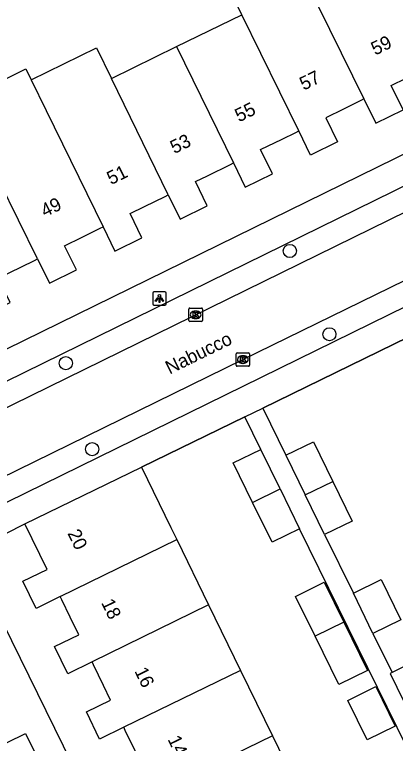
# Model space of a CAD drawing. Extents: x 160457 to 162082, y 388340 to 389736.
# Drawn here: x 161004.6 to 161032.9, y 389030.2 to 389084.3 of the extents above; entities that cross this region are included whole.
import ezdxf

# ---------------------------------------------------------------- set-up
doc = ezdxf.new("R2010")
doc.units = 0
for name, color, linetype in [('IMGEO_Boom', 7, 'Continuous'), ('IMGEO_Kolk', 7, 'Continuous'), ('IMGEO_Lichtpunt', 7, 'Continuous'), ('IMGEO_Muur', 7, 'Continuous'), ('IMGEO_Openbare_ruimte_label', 7, 'Continuous'), ('IMGEO_Pand', 7, 'Continuous'), ('IMGEO_Pand_nummerreeks', 7, 'Continuous'), ('IMGEO_Rijbaan_lokaal_open', 7, 'Continuous'), ('IMGEO_Voetpad_open', 7, 'Continuous')]:
    doc.layers.add(name, color=color, linetype=linetype)

msp = doc.modelspace()

# ---------------------------------------------------------------- linework, layer by layer
at = {"layer": 'IMGEO_Boom'}
for centre in [(161025.08, 389066.74), (161028.024, 389060.553), (161008.428, 389058.407), (161010.38, 389052.022)]:
    msp.add_circle(centre, 0.489, dxfattribs=at)
at = {"layer": 'IMGEO_Kolk'}
for p, q in [((161017.575, 389061.575), (161017.575, 389062.427)), ((161017.65, 389062.501), (161018.502, 389062.501)), ((161018.576, 389062.427), (161018.576, 389061.575)), ((161018.063, 389062.281), (161018.088, 389062.281)), ((161018.502, 389061.501), (161017.65, 389061.501)), ((161018.086, 389061.721), (161018.061, 389061.721)), ((161021.164, 389059.173), (161022.016, 389059.173)), ((161021.089, 389058.247), (161021.089, 389059.099)), ((161021.577, 389058.953), (161021.602, 389058.953)), ((161022.09, 389059.099), (161022.09, 389058.247)), ((161022.016, 389058.173), (161021.164, 389058.173)), ((161021.6, 389058.393), (161021.575, 389058.393))]:
    msp.add_line(p, q, dxfattribs=at)
for points in [[(161017.575, 389061.575), (161017.575, 389062.427)], [(161017.65, 389062.501), (161018.502, 389062.501)], [(161018.576, 389062.427), (161018.576, 389061.575)], [(161017.896, 389062.201), (161018.019, 389062.201), (161018.019, 389062.05), (161018.149, 389062.201), (161018.313, 389062.201), (161018.167, 389062.05), (161018.32, 389061.801), (161018.168, 389061.801), (161018.083, 389061.965), (161018.019, 389061.898), (161018.019, 389061.801), (161017.896, 389061.801), (161017.896, 389062.201)], [(161018.502, 389061.501), (161017.65, 389061.501)], [(161021.164, 389059.173), (161022.016, 389059.173)], [(161021.089, 389058.247), (161021.089, 389059.099)], [(161021.41, 389058.873), (161021.533, 389058.873), (161021.533, 389058.722), (161021.663, 389058.873), (161021.827, 389058.873), (161021.681, 389058.722), (161021.834, 389058.473), (161021.682, 389058.473), (161021.597, 389058.637), (161021.533, 389058.57), (161021.533, 389058.473), (161021.41, 389058.473), (161021.41, 389058.873)], [(161022.09, 389059.099), (161022.09, 389058.247)], [(161022.016, 389058.173), (161021.164, 389058.173)]]:
    msp.add_lwpolyline(points, dxfattribs=at)
for centre, start, end in [((161017.652, 389062.425), 91.552, 178.448), ((161017.652, 389062.425), 91.552, 178.448), ((161018.5, 389062.425), 1.552, 88.448), ((161018.5, 389062.425), 1.552, 88.448), ((161017.652, 389061.577), 181.552, 268.448), ((161017.652, 389061.577), 181.552, 268.448), ((161018.5, 389061.577), 271.552, 358.448), ((161018.5, 389061.577), 271.552, 358.448), ((161021.166, 389059.097), 91.552, 178.448), ((161021.166, 389059.097), 91.552, 178.448), ((161022.014, 389059.097), 1.552, 88.448), ((161022.014, 389059.097), 1.552, 88.448), ((161021.166, 389058.249), 181.552, 268.448), ((161021.166, 389058.249), 181.552, 268.448), ((161022.014, 389058.249), 271.552, 358.448), ((161022.014, 389058.249), 271.552, 358.448)]:
    msp.add_arc(centre, 0.0765, start, end, dxfattribs=at)
for centre, major_axis, ratio, start_param, end_param in [((161018.062, 389062.001), (-0.387, 0.002), 0.722429, 4.712389, 7.853982), ((161018.087, 389062.001), (-0.39, 0.002), 0.717154, 1.570796, 4.712389), ((161021.576, 389058.673), (-0.387, 0.002), 0.722429, 4.712389, 7.853982), ((161021.601, 389058.673), (-0.39, 0.002), 0.717154, 1.570796, 4.712389)]:
    msp.add_ellipse(centre, major_axis=major_axis, ratio=ratio, start_param=start_param, end_param=end_param, dxfattribs=at)
at = {"layer": 'IMGEO_Lichtpunt'}
for p, q in [((161014.883, 389063.617), (161014.883, 389062.81)), ((161014.883, 389063.617), (161014.883, 389062.81)), ((161015.785, 389063.712), (161014.977, 389063.712)), ((161015.785, 389063.712), (161014.977, 389063.712)), ((161015.879, 389062.81), (161015.879, 389063.617)), ((161015.879, 389062.81), (161015.879, 389063.617)), ((161014.977, 389062.716), (161015.785, 389062.716)), ((161014.977, 389062.716), (161015.785, 389062.716))]:
    msp.add_line(p, q, dxfattribs=at)
for points in [[(161015.257, 389063.281), (161015.296, 389063.253), (161015.108, 389062.991), (161015.07, 389063.018), (161015.257, 389063.281)], [(161015.359, 389063.233), (161015.406, 389063.233), (161015.406, 389062.911), (161015.359, 389062.911), (161015.359, 389063.233)], [(161015.469, 389063.253), (161015.507, 389063.28), (161015.694, 389063.018), (161015.655, 389062.99), (161015.469, 389063.253)]]:
    msp.add_lwpolyline(points, dxfattribs=at)
msp.add_circle((161015.382, 389063.415), 0.0994, dxfattribs=at)
for centre, start, end in [((161014.977, 389063.617), 90, 180), ((161014.977, 389063.617), 90, 180), ((161015.785, 389063.617), 0, 90), ((161015.785, 389063.617), 0, 90), ((161014.977, 389062.81), 180, 270), ((161014.977, 389062.81), 180, 270), ((161015.785, 389062.81), 270, 0), ((161015.785, 389062.81), 270, 360)]:
    msp.add_arc(centre, 0.0946, start, end, dxfattribs=at)
at = {"layer": 'IMGEO_Muur'}
for points in [[(161023.069, 389055.065), (161033.878, 389060.347)], [(161014.047, 389050.682), (161021.74, 389054.415)]]:
    msp.add_lwpolyline(points, dxfattribs=at)
at = {"layer": 'IMGEO_Pand'}
for points in [[(161021.514, 389084.288), (161020.408, 389086.548), (161025.247, 389088.914), (161026.356, 389086.655)], [(161026.356, 389086.655), (161030.591, 389078.029)], [(161030.591, 389078.029), (161031.473, 389076.233), (161033.495, 389077.223), (161032.611, 389079.02), (161035.971, 389080.672), (161034.562, 389083.545), (161037.265, 389084.87), (161037.406, 389084.583), (161037.693, 389084.724)], [(161016.663, 389081.916), (161021.514, 389084.288)], [(161025.74, 389075.655), (161021.514, 389084.288)], [(161011.812, 389079.544), (161016.663, 389081.916)], [(161016.663, 389081.916), (161020.889, 389073.279)], [(161005.847, 389079.445), (161010.701, 389081.817), (161011.812, 389079.544)], [(161002.056, 389074.773), (161000.541, 389077.843), (161005.446, 389080.264), (161005.847, 389079.445)], [(161005.847, 389079.445), (161006.961, 389077.172), (161011.192, 389068.532)], [(161016.036, 389070.904), (161011.812, 389079.544)], [(161030.591, 389078.029), (161030.369, 389077.92), (161029.062, 389077.28), (161027.754, 389076.64), (161028.634, 389074.843), (161026.62, 389073.858), (161025.74, 389075.655)], [(161020.889, 389073.279), (161021.768, 389071.482), (161023.79, 389072.472), (161022.91, 389074.269), (161024.512, 389075.053), (161025.516, 389075.545), (161025.74, 389075.655)], [(161006.315, 389066.145), (161002.056, 389074.773)], [(161016.036, 389070.904), (161016.915, 389069.106), (161018.938, 389070.096), (161018.058, 389071.893), (161018.951, 389072.33), (161020.664, 389073.169), (161020.889, 389073.279)], [(161011.192, 389068.532), (161012.072, 389066.735), (161014.085, 389067.721), (161013.205, 389069.518), (161014.275, 389070.042), (161015.811, 389070.794), (161016.036, 389070.904)], [(161006.315, 389066.145), (161007.201, 389064.351), (161009.215, 389065.336), (161008.335, 389067.133), (161009.652, 389067.777), (161010.968, 389068.422), (161011.192, 389068.532)], [(161001.392, 389063.735), (161002.268, 389061.935), (161004.282, 389062.921), (161003.402, 389064.718), (161004.213, 389065.115), (161006.097, 389066.038), (161006.315, 389066.145)], [(161024.781, 389051.565), (161026.838, 389052.571), (161028.286, 389049.612)], [(161022.304, 389048.061), (161020.866, 389050.996), (161022.922, 389052.004)], [(161024.36, 389049.071), (161022.922, 389052.004)], [(161024.781, 389051.565), (161026.224, 389048.615)], [(161005.388, 389046.469), (161014.047, 389050.682)], [(161014.047, 389050.682), (161016.241, 389046.189), (161016.676, 389045.298)], [(161026.224, 389048.615), (161028.286, 389049.612)], [(161028.286, 389049.612), (161029.72, 389046.679), (161027.663, 389045.673)], [(161022.304, 389048.061), (161024.36, 389049.071)], [(161024.36, 389049.071), (161025.811, 389046.11)], [(161027.663, 389045.673), (161026.224, 389048.615)], [(161025.811, 389046.11), (161023.755, 389045.102), (161022.304, 389048.061)], [(161008.012, 389041.065), (161006.215, 389040.187), (161005.234, 389042.202), (161007.043, 389043.087), (161005.388, 389046.469)], [(161008.012, 389041.065), (161016.676, 389045.298)], [(161016.676, 389045.298), (161019.045, 389040.445)], [(161026.952, 389038.129), (161025.501, 389041.086), (161027.634, 389042.132), (161029.084, 389039.174)], [(161029.802, 389041.32), (161031.859, 389042.326), (161033.322, 389039.336)], [(161031.264, 389038.332), (161029.802, 389041.32)], [(161010.372, 389036.215), (161008.574, 389035.338), (161007.589, 389037.362), (161009.388, 389038.238), (161008.755, 389039.538), (161008.123, 389040.837), (161008.012, 389041.065)], [(161019.045, 389040.445), (161010.372, 389036.215)], [(161019.045, 389040.445), (161021.419, 389035.583)], [(161029.084, 389039.174), (161026.952, 389038.129)], [(161029.084, 389039.174), (161030.848, 389035.578), (161028.715, 389034.532), (161026.952, 389038.129)], [(161033.322, 389039.336), (161031.264, 389038.332)], [(161031.264, 389038.332), (161032.684, 389035.428)], [(161012.736, 389031.356), (161010.937, 389030.48), (161009.952, 389032.505), (161011.751, 389033.38), (161011.227, 389034.458), (161010.482, 389035.989), (161010.372, 389036.215)], [(161034.599, 389036.365), (161032.684, 389035.428)], [(161021.419, 389035.583), (161012.736, 389031.356)], [(161021.419, 389035.583), (161023.788, 389030.73)], [(161032.684, 389035.428), (161032.531, 389035.35), (161034.047, 389032.258), (161034.198, 389032.332)], [(161030.829, 389030.416), (161029.386, 389033.357), (161031.474, 389034.381), (161032.916, 389031.439), (161030.829, 389030.416)], [(161015.099, 389026.5), (161013.3, 389025.624), (161012.324, 389027.629), (161014.123, 389028.505), (161013.59, 389029.6), (161012.845, 389031.131), (161012.736, 389031.356)], [(161023.788, 389030.73), (161015.099, 389026.5)], [(161023.788, 389030.73), (161026.425, 389025.328), (161028.186, 389021.72), (161030.61, 389020.85), (161028.858, 389015.967), (161024.745, 389017.391)]]:
    msp.add_lwpolyline(points, dxfattribs=at)
at = {"layer": 'IMGEO_Rijbaan_lokaal_open'}
for points in [[(161039.005, 389072.232), (161036.435, 389070.986), (161003.115, 389054.675), (161000.641, 389053.431)], [(160986.795, 389041.612), (160992.795, 389044.554), (161000, 389048.091), (161003.535, 389049.827), (161021.59, 389058.674), (161038.066, 389066.729), (161041.031, 389068.207)]]:
    msp.add_lwpolyline(points, dxfattribs=at)
at = {"layer": 'IMGEO_Voetpad_open'}
for points in [[(161039.484, 389076.833), (161000, 389057.496), (160998.194, 389056.612), (160996.904, 389059.309), (160996.141, 389060.868), (160976.208, 389051.135)], [(161002.575, 389056.366), (161035.568, 389072.539)], [(161039.15, 389065.282), (161000, 389046.098), (160990.103, 389041.248)], [(161033.878, 389060.347), (161023.069, 389055.065)], [(161021.74, 389054.415), (161023.069, 389055.065)], [(161023.069, 389055.065), (161024.781, 389051.565)], [(161021.74, 389054.415), (161014.047, 389050.682)], [(161022.922, 389052.004), (161021.74, 389054.415)], [(160991.62, 389006.416), (160989.435, 389010.999), (161000, 389016.163), (161012.127, 389022.09), (161001.168, 389044.347), (161005.388, 389046.469)], [(161034.198, 389032.332), (161037.166, 389026.266), (161035.931, 389025.657), (161032.735, 389026.777), (161033.775, 389029.891), (161025.811, 389046.11)], [(161027.663, 389045.673), (161029.802, 389041.32)], [(161000.497, 389020.452), (161000, 389021.456), (160997.395, 389026.716), (160997.276, 389026.913), (161000, 389028.242), (161005.426, 389030.89), (161006.087, 389029.544)]]:
    msp.add_lwpolyline(points, dxfattribs=at)

# ---------------------------------------------------------------- texts
at = {"layer": 'IMGEO_Openbare_ruimte_label'}
msp.add_text('Nabucco', height=1, rotation=26.1038, dxfattribs=at).set_placement((161016.141, 389057.554))
at = {"layer": 'IMGEO_Pand_nummerreeks'}
for s, rotation, p in [('59', 26.1842, (161031.428, 389081.247)), ('57', 26.0868, (161026.113, 389078.642)), ('55', 26.0868, (161021.302, 389076.287)), ('53', 26.0868, (161016.491, 389073.932)), ('51', 26.0868, (161011.783, 389071.627)), ('49', 26.0868, (161006.87, 389069.222)), ('20', 295.9319, (161008.528, 389045.774)), ('18', 295.9319, (161011.037, 389040.615)), ('16', 295.9319, (161013.505, 389035.541)), ('14', 295.9319, (161015.974, 389030.464))]:
    msp.add_text(s, height=1, rotation=rotation, dxfattribs=at).set_placement(p)

doc.saveas('drawing.dxf')
